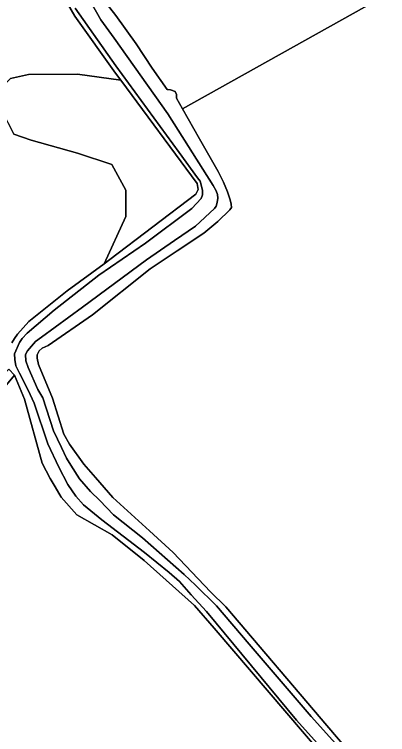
# Model space of a CAD drawing. Extents: x 156412 to 157779, y 382335 to 383768.
# Drawn here: x 157439.9 to 157511.7, y 382672.2 to 382810.6 of the extents above; entities that cross this region are included whole.
import ezdxf

# ---------------------------------------------------------------- set-up
doc = ezdxf.new("R2010")
doc.units = 0
for name, color, linetype in [('IMGEO_Grasland_agrarisch', 7, 'Continuous'), ('IMGEO_Groenvoorziening', 7, 'Continuous'), ('IMGEO_Loofbos', 7, 'Continuous'), ('IMGEO_Oever', 7, 'Continuous'), ('IMGEO_Waterloop', 7, 'Continuous')]:
    doc.layers.add(name, color=color, linetype=linetype)

msp = doc.modelspace()

# ---------------------------------------------------------------- linework, layer by layer
at = {"layer": 'IMGEO_Grasland_agrarisch'}
for points in [[(157613.36, 382871.36), (157472.24, 382792.46), (157475.5, 382786.74), (157479.12, 382780.45), (157480.11, 382778.35), (157480.9, 382776.49), (157481.42, 382774.98), (157481.62, 382774.14), (157481.63, 382773.54), (157481.33, 382773.09), (157479.01, 382770.79), (157476.32, 382768.6), (157471.22, 382765.16), (157466.03, 382761.73), (157454.92, 382752.91), (157446.38, 382746.97), (157445.23, 382746.48), (157444.66, 382745.93), (157444.3, 382745.17), (157444.25, 382744.52), (157444.56, 382743.33), (157447.26, 382736.83), (157449.42, 382729.95), (157450.49, 382728.01), (157453.27, 382724.17), (157455.49, 382721.62), (157458.83, 382717.79), (157465.86, 382711.37), (157470.43, 382707.21), (157477.63, 382699.66), (157480.55, 382696.74), (157500, 382673.91), (157519.71, 382650.78)], [(157502.5, 382664.38), (157478.3, 382692.63), (157474.54, 382696.98), (157464.85, 382705.65), (157458.71, 382710.56), (157451.92, 382714.46), (157448.91, 382717.8), (157447.71, 382719.81), (157446.8, 382721.42), (157445.24, 382724.36), (157441.86, 382736.67), (157439.93, 382741.28), (157429.05, 382728.28), (157424.53, 382721.99), (157419.96, 382716.29), (157394.35, 382686.42), (157392.68, 382684.29), (157386.44, 382682.37), (157383.12, 382681.93), (157377.03, 382671.34)]]:
    msp.add_lwpolyline(points, dxfattribs=at)
at = {"layer": 'IMGEO_Groenvoorziening'}
for points in [[(157455.45, 382815.51), (157459.42, 382810.4), (157463.35, 382805), (157466.4, 382800.29), (157469.28, 382796.2), (157469.92, 382796.15), (157470.83, 382795.79), (157471.07, 382795.21), (157471.05, 382794.54), (157472.24, 382792.46), (157613.36, 382871.36)], [(157439.13, 382798.32), (157442.63, 382799.1), (157452.02, 382799.17), (157460.37, 382797.98), (157459.37, 382799.33), (157451.51, 382810.29), (157446.55, 382819.03)], [(157439.38, 382747.48), (157439.9, 382748.35), (157440.52, 382749.15), (157442.65, 382751.57), (157450.08, 382757.51), (157457.14, 382762.7), (157461.32, 382771.8), (157461.32, 382776.82), (157458.62, 382781.77), (157452.01, 382783.98), (157443.13, 382786.47), (157439.79, 382787.62)]]:
    msp.add_lwpolyline(points, dxfattribs=at)
at = {"layer": 'IMGEO_Loofbos'}
msp.add_lwpolyline([(157457.14, 382762.7), (157458.25, 382763.52), (157474.82, 382776.05), (157475.27, 382777), (157475.04, 382778.14), (157460.37, 382797.98), (157452.02, 382799.17), (157442.63, 382799.1), (157439.13, 382798.32), (157437.04, 382796.22), (157437.4, 382792.24), (157439.79, 382787.62), (157443.13, 382786.47), (157452.01, 382783.98), (157458.62, 382781.77), (157461.32, 382776.82), (157461.32, 382771.8)], close=True, dxfattribs=at)
at = {"layer": 'IMGEO_Oever'}
for points in [[(157450.52, 382820.27), (157456.54, 382809.58), (157459.06, 382806.07), (157469.43, 382791.52), (157478.12, 382777.76), (157478.72, 382776.73), (157478.96, 382776.01), (157479.02, 382775.31), (157478.89, 382774.5), (157478.72, 382773.78), (157478.37, 382773.33), (157474.73, 382769.9), (157470.71, 382767.18), (157465.33, 382763.46), (157453.01, 382754.38), (157445.13, 382748.56), (157443.97, 382747.77), (157442.39, 382745.96), (157442.01, 382745.24), (157442.08, 382744.06), (157442.56, 382742.78), (157444.41, 382738.53), (157445.39, 382736.93), (157447.43, 382730.58), (157448.96, 382727.38), (157449.94, 382725.35), (157450.73, 382723.95), (157452.43, 382721.38), (157454.54, 382718.94), (157456.3, 382717.2), (157458.98, 382714.41), (157464.52, 382710.03), (157472.57, 382702.99), (157474.76, 382700.94), (157478.74, 382696.97), (157485.04, 382689.59), (157496.95, 382675.64), (157509.89, 382661.38)], [(157446.55, 382819.03), (157451.51, 382810.29), (157459.37, 382799.33), (157460.37, 382797.98), (157475.04, 382778.14), (157475.27, 382777), (157474.82, 382776.05), (157458.25, 382763.52), (157457.14, 382762.7), (157450.08, 382757.51), (157442.65, 382751.57), (157440.52, 382749.15), (157439.9, 382748.35), (157439.38, 382747.48)], [(157519.71, 382650.78), (157500, 382673.91), (157480.55, 382696.74), (157477.63, 382699.66), (157470.43, 382707.21), (157465.86, 382711.37), (157458.83, 382717.79), (157455.49, 382721.62), (157453.27, 382724.17), (157450.49, 382728.01), (157449.42, 382729.95), (157447.26, 382736.83), (157444.56, 382743.33), (157444.25, 382744.52), (157444.3, 382745.17), (157444.66, 382745.93), (157445.23, 382746.48), (157446.38, 382746.97), (157454.92, 382752.91), (157466.03, 382761.73), (157471.22, 382765.16), (157476.32, 382768.6), (157479.01, 382770.79), (157481.33, 382773.09), (157481.63, 382773.54), (157481.62, 382774.14), (157481.42, 382774.98), (157480.9, 382776.49), (157480.11, 382778.35), (157479.12, 382780.45), (157475.5, 382786.74), (157472.24, 382792.46), (157471.05, 382794.54), (157471.07, 382795.21), (157470.83, 382795.79), (157469.92, 382796.15), (157469.28, 382796.2), (157466.4, 382800.29), (157463.35, 382805), (157459.42, 382810.4), (157455.45, 382815.51)], [(157507.86, 382659.73), (157494.17, 382674.98), (157476.85, 382695.83), (157473.89, 382699.04), (157471.63, 382701.61), (157469.68, 382703.33), (157464.89, 382707.19), (157456.7, 382713.46), (157454.6, 382715.21), (157453.18, 382716.37), (157451.71, 382718.05), (157450.2, 382720.28), (157448.47, 382723.61), (157446.31, 382728.1), (157443.7, 382735.9), (157442.55, 382738.42), (157440.86, 382741.67), (157440.18, 382743.1), (157439.97, 382744.27), (157439.92, 382745.36), (157440.9, 382747.59), (157441.39, 382748.32), (157442.37, 382749.34), (157447.56, 382753.8), (157456.17, 382760.5), (157465.13, 382766.66), (157474.02, 382773.29), (157475.84, 382775.23), (157476.09, 382775.96), (157476.05, 382776.82), (157475.64, 382778.55), (157475.11, 382779.22), (157471.58, 382784.06), (157459.44, 382800.72), (157451.58, 382811.85)], [(157438.85, 382742.42), (157439.93, 382741.28), (157441.86, 382736.67), (157445.24, 382724.36), (157446.8, 382721.42), (157447.71, 382719.81), (157448.91, 382717.8), (157451.92, 382714.46), (157458.71, 382710.56), (157464.85, 382705.65), (157474.54, 382696.98), (157478.3, 382692.63), (157502.5, 382664.38)]]:
    msp.add_lwpolyline(points, dxfattribs=at)
msp.add_lwpolyline([(157429.05, 382728.28), (157439.93, 382741.28), (157438.85, 382742.42), (157433.61, 382737.21), (157426.35, 382730.78), (157402.2, 382702.64), (157390.22, 382689.17), (157388.2, 382688.29), (157387.45, 382686.59), (157390.89, 382685.33), (157394.35, 382686.42), (157419.96, 382716.29), (157424.53, 382721.99)], close=True, dxfattribs=at)
at = {"layer": 'IMGEO_Waterloop'}
for points in [[(157509.89, 382661.38), (157496.95, 382675.64), (157485.04, 382689.59), (157478.74, 382696.97), (157474.76, 382700.94), (157472.57, 382702.99), (157464.52, 382710.03), (157458.98, 382714.41), (157456.3, 382717.2), (157454.54, 382718.94), (157452.43, 382721.38), (157450.73, 382723.95), (157449.94, 382725.35), (157448.96, 382727.38), (157447.43, 382730.58), (157445.39, 382736.93), (157444.41, 382738.53), (157442.56, 382742.78), (157442.08, 382744.06), (157442.01, 382745.24), (157442.39, 382745.96), (157443.97, 382747.77), (157445.13, 382748.56), (157453.01, 382754.38), (157465.33, 382763.46), (157470.71, 382767.18), (157474.73, 382769.9), (157478.37, 382773.33), (157478.72, 382773.78), (157478.89, 382774.5), (157479.02, 382775.31), (157478.96, 382776.01), (157478.72, 382776.73), (157478.12, 382777.76), (157469.43, 382791.52), (157459.06, 382806.07), (157456.54, 382809.58), (157450.52, 382820.27)], [(157451.58, 382811.85), (157459.44, 382800.72), (157471.58, 382784.06), (157475.11, 382779.22), (157475.64, 382778.55), (157476.05, 382776.82), (157476.09, 382775.96), (157475.84, 382775.23), (157474.02, 382773.29), (157465.13, 382766.66), (157456.17, 382760.5), (157447.56, 382753.8), (157442.37, 382749.34), (157441.39, 382748.32), (157440.9, 382747.59), (157439.92, 382745.36), (157439.97, 382744.27), (157440.18, 382743.1), (157440.86, 382741.67), (157442.55, 382738.42), (157443.7, 382735.9), (157446.31, 382728.1), (157448.47, 382723.61), (157450.2, 382720.28), (157451.71, 382718.05), (157453.18, 382716.37), (157454.6, 382715.21), (157456.7, 382713.46), (157464.89, 382707.19), (157469.68, 382703.33), (157471.63, 382701.61), (157473.89, 382699.04), (157476.85, 382695.83), (157494.17, 382674.98), (157507.86, 382659.73)]]:
    msp.add_lwpolyline(points, dxfattribs=at)

doc.saveas('drawing.dxf')
